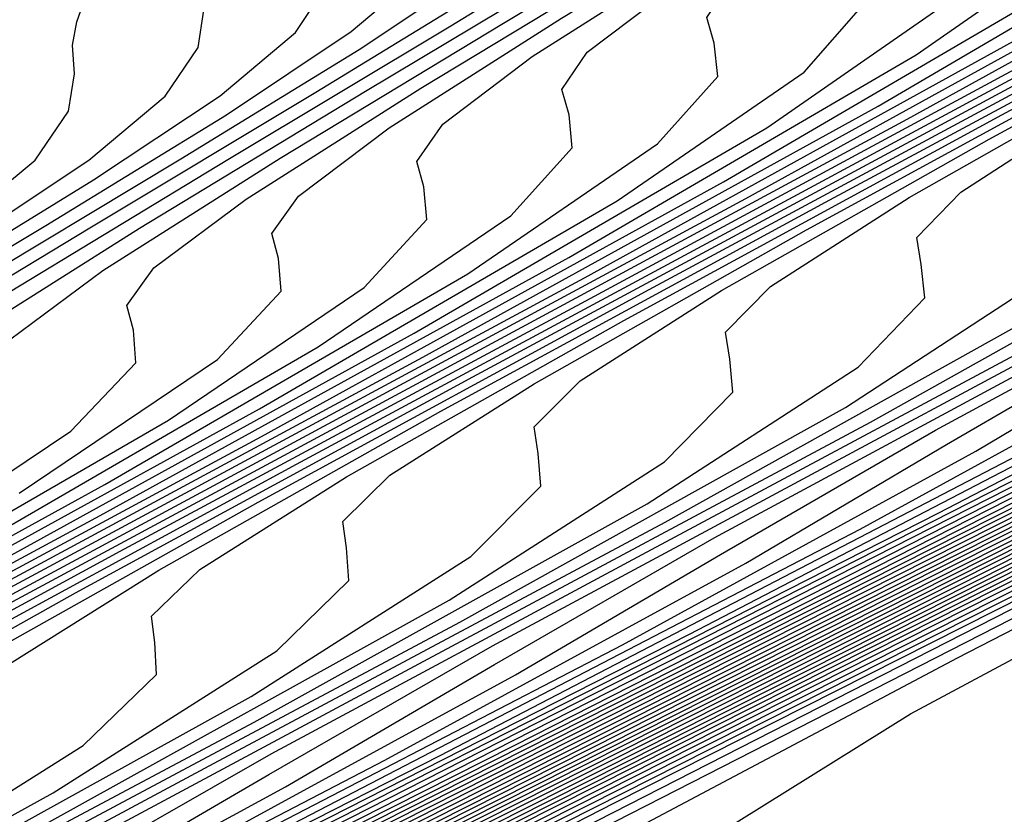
# Model space of a CAD drawing. Extents: x 3249832 to 3255657, y 13789405 to 13793316.
# Tile 552 of 656: x 3254762.26 to 3254765.89, y 13790612.44 to 13790615.37. Entities that reach past the tile are written whole.
import ezdxf

# ---------------------------------------------------------------- set-up
doc = ezdxf.new("R2010")
doc.units = 0
doc.header["$LTSCALE"] = 100
doc.header["$MEASUREMENT"] = 0
for name, color, linetype in [('GRATIO_CON', 10, 'CONTINUOUS'), ('GRATIO_ICON', 7, 'CONTINUOUS'), ('TARGETS_EAST', 7, 'CONTINUOUS')]:
    doc.layers.add(name, color=color, linetype=linetype)

# ---------------------------------------------------------------- blocks, each defined once
blk = doc.blocks.new('Gratio_032316_contours')
at = {"layer": 'GRATIO_CON', "color": 1, "linetype": 'Continuous', "flags": 128}
for points in [[(3254651.241, 13790556.5836), (3254654.5375, 13790558.0501), (3254662.141, 13790561.654), (3254675.5507, 13790568.1605), (3254691.2988, 13790575.8581), (3254704.6756, 13790582.4163), (3254712.1499, 13790586.0854), (3254714.904, 13790587.4401), (3254715.2982, 13790587.6357), (3254715.6047, 13790587.7839), (3254717.7415, 13790588.8204), (3254723.538, 13790591.6368), (3254733.9068, 13790596.6813), (3254746.0923, 13790602.627), (3254756.4219, 13790607.7038), (3254762.1424, 13790610.583), (3254764.1778, 13790611.7028), (3254764.3715, 13790611.9434), (3254764.4337, 13790612.1232), (3254765.5415, 13790612.8137), (3254768.7386, 13790614.5249), (3254774.566, 13790617.5186)], [(3254651.548, 13790556.8702), (3254653.3699, 13790557.6315), (3254656.6089, 13790559.0744), (3254663.9594, 13790562.5584), (3254676.9087, 13790568.8416), (3254692.1162, 13790576.2749), (3254705.0338, 13790582.608), (3254712.2517, 13790586.1512), (3254714.9112, 13790587.4594), (3254715.292, 13790587.6484), (3254715.5771, 13790587.7864), (3254717.5647, 13790588.7505), (3254722.9564, 13790591.3703), (3254732.6011, 13790596.0625), (3254743.9357, 13790601.593), (3254753.544, 13790606.3153), (3254758.865, 13790608.9934), (3254760.7582, 13790610.035), (3254760.9385, 13790610.2589), (3254761.0228, 13790610.4394), (3254762.2384, 13790611.1751), (3254765.7149, 13790613.0205), (3254772.0375, 13790616.2604)], [(3254678.2668, 13790569.5227), (3254692.9336, 13790576.6918), (3254705.3921, 13790582.7997), (3254712.3534, 13790586.217), (3254714.9185, 13790587.4788), (3254715.2858, 13790587.6612), (3254715.5496, 13790587.7889), (3254717.3879, 13790588.6807), (3254722.3749, 13790591.1037), (3254731.2955, 13790595.4436), (3254741.7791, 13790600.559), (3254750.666, 13790604.9267), (3254755.5876, 13790607.4038), (3254757.3387, 13790608.3672), (3254757.5054, 13790608.5743), (3254757.6118, 13790608.7556), (3254758.9353, 13790609.5366), (3254762.6912, 13790611.5161), (3254769.509, 13790615.0021), (3254777.6739, 13790619.1394)], [(3254680.9828, 13790570.8848), (3254694.5684, 13790577.5253), (3254706.1082, 13790583.1826), (3254712.556, 13790586.3474), (3254714.9315, 13790587.5159), (3254715.271, 13790587.6858), (3254715.2714, 13790587.6881), (3254715.2722, 13790587.6892), (3254715.2732, 13790587.689), (3254715.4944, 13790587.7945), (3254717.0344, 13790588.541), (3254721.2117, 13790590.5707), (3254728.6842, 13790594.206), (3254737.4659, 13790598.491), (3254744.9102, 13790602.1497), (3254749.0328, 13790604.2246), (3254750.4996, 13790605.0316), (3254750.6393, 13790605.2051), (3254750.7899, 13790605.388), (3254752.329, 13790606.2594), (3254756.6438, 13790608.5072), (3254764.4521, 13790612.4857), (3254773.7947, 13790617.2146)], [(3254682.3408, 13790571.5658), (3254695.3858, 13790577.9421), (3254706.4664, 13790583.3743), (3254712.6576, 13790586.4132), (3254714.9386, 13790587.5352), (3254715.2646, 13790587.6983), (3254715.2651, 13790587.7006), (3254715.2659, 13790587.7017), (3254715.267, 13790587.7016), (3254715.4668, 13790587.797), (3254716.8576, 13790588.4711), (3254720.6302, 13790590.3041), (3254727.3786, 13790593.5872), (3254735.3094, 13790597.457), (3254742.0323, 13790600.7611), (3254745.7554, 13790602.635), (3254747.0801, 13790603.3639), (3254747.2062, 13790603.5205), (3254747.379, 13790603.7042), (3254749.0259, 13790604.6209), (3254753.6201, 13790607.0028), (3254761.9237, 13790611.2275), (3254771.8551, 13790616.2521)], [(3254683.6989, 13790572.2469), (3254696.2032, 13790578.3589), (3254706.8246, 13790583.566), (3254712.7593, 13790586.4789), (3254714.9457, 13790587.5545), (3254715.2583, 13790587.7108), (3254715.2588, 13790587.7131), (3254715.2597, 13790587.7142), (3254715.2608, 13790587.7142), (3254715.4392, 13790587.7994), (3254716.6808, 13790588.4013), (3254720.0486, 13790590.0376), (3254726.0729, 13790592.9684), (3254733.1528, 13790596.423), (3254739.1543, 13790599.3726), (3254742.478, 13790601.0454), (3254743.6606, 13790601.6961), (3254743.7731, 13790601.8359), (3254743.968, 13790602.0204), (3254745.7228, 13790602.9823), (3254750.5964, 13790605.4984), (3254759.3952, 13790609.9692), (3254769.9155, 13790615.2897), (3254779.2011, 13790619.9784)], [(3254685.0569, 13790572.928), (3254697.0206, 13790578.7757), (3254707.1829, 13790583.7577), (3254712.8609, 13790586.5447), (3254714.9528, 13790587.5738), (3254715.2519, 13790587.7234), (3254715.2526, 13790587.7256), (3254715.2535, 13790587.7267), (3254715.2546, 13790587.7269), (3254715.4116, 13790587.8019), (3254716.504, 13790588.3314), (3254719.4671, 13790589.7711), (3254724.7673, 13790592.3496), (3254730.9962, 13790595.389), (3254736.2764, 13790597.9841), (3254739.2006, 13790599.4558), (3254740.241, 13790600.0283), (3254740.3401, 13790600.1513), (3254740.5571, 13790600.3366), (3254742.4197, 13790601.3437), (3254747.5727, 13790603.994), (3254756.8668, 13790608.711), (3254767.9759, 13790614.3273), (3254777.7802, 13790619.2776)], [(3254687.7729, 13790574.2901), (3254698.6554, 13790579.6094), (3254707.8993, 13790584.1411), (3254713.0642, 13790586.6762), (3254714.9671, 13790587.6123), (3254715.2393, 13790587.7484), (3254715.24, 13790587.7505), (3254715.241, 13790587.7518), (3254715.2422, 13790587.7521), (3254715.3565, 13790587.8068), (3254716.1504, 13790588.1917), (3254718.3039, 13790589.238), (3254722.156, 13790591.112), (3254726.683, 13790593.3209), (3254730.5206, 13790595.207), (3254732.6458, 13790596.2766), (3254733.4019, 13790596.6927), (3254733.4739, 13790596.7821), (3254733.7351, 13790596.969), (3254735.8135, 13790598.0666), (3254741.5253, 13790600.9852), (3254751.8099, 13790606.1945), (3254764.0967, 13790612.4024), (3254774.9383, 13790617.8759)], [(3254689.131, 13790574.9712), (3254699.4729, 13790580.0262), (3254708.2575, 13790584.3328), (3254713.1658, 13790586.742), (3254714.9742, 13790587.6316), (3254715.2329, 13790587.761), (3254715.2337, 13790587.763), (3254715.2348, 13790587.7643), (3254715.2359, 13790587.7648), (3254715.3289, 13790587.8092), (3254715.9737, 13790588.1218), (3254717.7224, 13790588.9714), (3254720.8504, 13790590.4932), (3254724.5264, 13790592.2869), (3254727.6426, 13790593.8185), (3254729.3684, 13790594.687), (3254729.9824, 13790595.0249), (3254730.0409, 13790595.0975), (3254730.3242, 13790595.2852), (3254732.5104, 13790596.428), (3254738.5016, 13790599.4807), (3254749.2814, 13790604.9363), (3254762.1571, 13790611.44), (3254773.5174, 13790617.1751)], [(3254690.489, 13790575.6522), (3254700.2903, 13790580.443), (3254708.6157, 13790584.5245), (3254713.2674, 13790586.8077), (3254714.9813, 13790587.6509), (3254715.2266, 13790587.7735), (3254715.2275, 13790587.7755), (3254715.2286, 13790587.7768), (3254715.2297, 13790587.7774), (3254715.3013, 13790587.8117), (3254715.7969, 13790588.0519), (3254717.1408, 13790588.7049), (3254719.5447, 13790589.8744), (3254722.3699, 13790591.2529), (3254724.7647, 13790592.4299), (3254726.091, 13790593.0974), (3254726.5629, 13790593.3571), (3254726.6078, 13790593.4129), (3254726.9132, 13790593.6014), (3254729.2072, 13790594.7894), (3254735.4779, 13790597.9763), (3254746.753, 13790603.6781), (3254760.2175, 13790610.4776), (3254772.0965, 13790616.4743)], [(3254744.2245, 13790602.4199), (3254758.2779, 13790609.5152), (3254770.6755, 13790615.7735), (3254778.4112, 13790619.6827)], [(3254687.5981, 13790574.316), (3254694.5631, 13790577.6954), (3254702.7425, 13790581.6935), (3254709.6903, 13790585.0996), (3254713.5723, 13790587.005), (3254715.0027, 13790587.7087), (3254715.2076, 13790587.8111), (3254715.2155, 13790587.8162), (3254715.2646, 13790587.8408), (3254715.3952, 13790587.9046), (3254715.6275, 13790588.0179), (3254715.8997, 13790588.1512), (3254716.1297, 13790588.2654), (3254716.6303, 13790588.5199), (3254719.2939, 13790589.8681), (3254726.4082, 13790593.462), (3254739.168, 13790599.9031), (3254754.3988, 13790607.5903), (3254767.8337, 13790614.3719), (3254776.2164, 13790618.6078)], [(3254651.0069, 13790556.9616), (3254655.5123, 13790559.1072), (3254661.3217, 13790561.894), (3254668.1197, 13790565.1602), (3254674.8023, 13790568.3631), (3254680.0684, 13790570.8643), (3254683.1747, 13790572.3015), (3254685.6089, 13790573.4148), (3254689.4165, 13790575.2204), (3254695.9211, 13790578.3765), (3254703.5599, 13790582.1103), (3254710.0485, 13790585.2913), (3254713.674, 13790587.0708), (3254715.0098, 13790587.728), (3254715.2012, 13790587.8237), (3254715.5767, 13790588.0145), (3254718.1988, 13790589.3384), (3254725.3135, 13790592.9288), (3254738.0825, 13790599.3724), (3254753.3307, 13790607.0675), (3254766.7985, 13790613.8657), (3254775.2332, 13790618.1281)], [(3254651.9652, 13790557.4392), (3254656.6382, 13790559.6653), (3254662.6638, 13790562.5558), (3254669.7147, 13790565.9438), (3254676.6453, 13790569.2668), (3254682.1055, 13790571.8639), (3254685.3036, 13790573.3493), (3254687.6804, 13790574.4392), (3254691.2349, 13790576.1249), (3254697.2791, 13790579.0576), (3254704.3773, 13790582.5271), (3254710.4067, 13790585.483), (3254713.7756, 13790587.1366), (3254715.0169, 13790587.7472), (3254715.1948, 13790587.8363), (3254715.5637, 13790588.0238), (3254718.1399, 13790589.3246), (3254725.1298, 13790592.8522), (3254737.6771, 13790599.1838), (3254752.6727, 13790606.7516), (3254765.9448, 13790613.4511), (3254774.3039, 13790617.6754)], [(3254652.9236, 13790557.9168), (3254657.7641, 13790560.2233), (3254664.0059, 13790563.2177), (3254671.3097, 13790566.7274), (3254678.4883, 13790570.1706), (3254684.1427, 13790572.8635), (3254687.4325, 13790574.3972), (3254689.7518, 13790575.4635), (3254693.0532, 13790577.0293), (3254698.6371, 13790579.7386), (3254705.1948, 13790582.9439), (3254710.7649, 13790585.6747), (3254713.8772, 13790587.2023), (3254715.024, 13790587.7665), (3254715.1884, 13790587.8489), (3254715.5508, 13790588.0331), (3254718.0809, 13790589.3107), (3254724.9462, 13790592.7755), (3254737.2717, 13790598.9953), (3254752.0148, 13790606.4357), (3254765.0911, 13790613.0365), (3254773.3746, 13790617.2228)], [(3254651.3, 13790557.2133), (3254654.8403, 13790558.872), (3254660.0158, 13790561.3394), (3254666.6901, 13790564.5414), (3254674.4997, 13790568.2945), (3254682.1743, 13790571.9781), (3254688.2171, 13790574.8626), (3254691.6904, 13790576.4929), (3254693.8947, 13790577.5121), (3254696.69, 13790578.8381), (3254701.3532, 13790581.1008), (3254706.8296, 13790583.7776), (3254711.4814, 13790586.0581), (3254714.0805, 13790587.3339), (3254715.0382, 13790587.8051), (3254715.1756, 13790587.8741), (3254715.5248, 13790588.0517), (3254717.9631, 13790589.2831), (3254724.5788, 13790592.6221), (3254736.4608, 13790598.6182), (3254750.699, 13790605.8039), (3254763.3837, 13790612.2073), (3254771.5159, 13790616.3175)], [(3254652.1439, 13790557.6356), (3254655.7986, 13790559.3495), (3254661.1417, 13790561.8975), (3254668.0321, 13790565.2032), (3254676.0946, 13790569.078), (3254684.0173, 13790572.8819), (3254690.2542, 13790575.8622), (3254693.8193, 13790577.5407), (3254695.9661, 13790578.5364), (3254698.5083, 13790579.7426), (3254702.7112, 13790581.7819), (3254707.647, 13790584.1944), (3254711.8396, 13790586.2498), (3254714.1821, 13790587.3996), (3254715.0454, 13790587.8244), (3254715.1692, 13790587.8867), (3254715.5119, 13790588.061), (3254717.9042, 13790589.2693), (3254724.3952, 13790592.5454), (3254736.0554, 13790598.4297), (3254750.0411, 13790605.488), (3254762.53, 13790611.7927), (3254770.5866, 13790615.8649), (3254774.8217, 13790618.021)], [(3254692.2914, 13790576.8618), (3254695.9482, 13790578.5886), (3254698.0375, 13790579.5607), (3254700.3267, 13790580.647), (3254704.0693, 13790582.4629), (3254708.4644, 13790584.6112), (3254712.1978, 13790586.4415), (3254714.2838, 13790587.4654), (3254715.0525, 13790587.8436), (3254715.1628, 13790587.899), (3254715.1638, 13790587.9005), (3254715.1651, 13790587.902), (3254715.1662, 13790587.9033), (3254715.5018, 13790588.0733), (3254717.8471, 13790589.2573), (3254724.2124, 13790592.4695), (3254735.6502, 13790598.2414), (3254749.3832, 13790605.1722), (3254761.6763, 13790611.3781), (3254769.6572, 13790615.4123), (3254773.9041, 13790617.5743)], [(3254687.7034, 13790574.6894), (3254694.3286, 13790577.8614), (3254698.0771, 13790579.6365), (3254700.109, 13790580.5851), (3254702.1451, 13790581.5514), (3254705.4273, 13790583.144), (3254709.2818, 13790585.0281), (3254712.556, 13790586.6332), (3254714.3854, 13790587.5311), (3254715.0596, 13790587.8629), (3254715.1564, 13790587.9115), (3254715.1574, 13790587.913), (3254715.1587, 13790587.9145), (3254715.1597, 13790587.9158), (3254715.4888, 13790588.0826), (3254717.7882, 13790589.2435), (3254724.0287, 13790592.3929), (3254735.2448, 13790598.0529), (3254748.7253, 13790604.8563), (3254760.8226, 13790610.9635), (3254768.7279, 13790614.9597), (3254772.9866, 13790617.1276)], [(3254691.3894, 13790576.4969), (3254698.4029, 13790579.8606), (3254702.3349, 13790581.7322), (3254704.2518, 13790582.6337), (3254705.7818, 13790583.3603), (3254708.1433, 13790584.5061), (3254710.9167, 13790585.8617), (3254713.2724, 13790587.0166), (3254714.5887, 13790587.6627), (3254715.0738, 13790587.9014), (3254715.1436, 13790587.9366), (3254715.1446, 13790587.938), (3254715.1458, 13790587.9395), (3254715.1469, 13790587.941), (3254715.4628, 13790588.1013), (3254717.6703, 13790589.2159), (3254723.6614, 13790592.2395), (3254734.4339, 13790597.6758), (3254747.4094, 13790604.2245), (3254759.1152, 13790610.1344), (3254766.8692, 13790614.0544), (3254771.1515, 13790616.2343)], [(3254684.0695, 13790572.9958), (3254693.2324, 13790577.4007), (3254700.4401, 13790580.8601), (3254704.4638, 13790582.78), (3254706.3233, 13790583.658), (3254707.6001, 13790584.2647), (3254709.5014, 13790585.1872), (3254711.7343, 13790586.2788), (3254713.6314, 13790587.2092), (3254714.6921, 13790587.7304), (3254715.0837, 13790587.9238), (3254715.1405, 13790587.9531), (3254715.4499, 13790588.1105), (3254717.6114, 13790589.2021), (3254723.4777, 13790592.1629), (3254734.0285, 13790597.4873), (3254746.7515, 13790603.9086), (3254758.2615, 13790609.7198), (3254765.9399, 13790613.6018), (3254770.2339, 13790615.7876), (3254772.3576, 13790616.8983)], [(3254685.6645, 13790573.7793), (3254695.0754, 13790578.3044), (3254702.4773, 13790581.8597), (3254706.5928, 13790583.8279), (3254708.3947, 13790584.6823), (3254709.4185, 13790585.1691), (3254710.8594, 13790585.8683), (3254712.5517, 13790586.6956), (3254713.9896, 13790587.4009), (3254714.7937, 13790587.7962), (3254715.0908, 13790587.9432), (3254715.1341, 13790587.9658), (3254715.4369, 13790588.1198), (3254717.5524, 13790589.1883), (3254723.294, 13790592.0862), (3254733.6231, 13790597.2988), (3254746.0936, 13790603.5927), (3254757.4078, 13790609.3052), (3254765.0105, 13790613.1491), (3254769.3164, 13790615.3409), (3254771.4825, 13790616.4728)], [(3254687.2595, 13790574.5629), (3254696.9184, 13790579.2082), (3254704.5144, 13790582.8593), (3254708.7217, 13790584.8757), (3254710.4661, 13790585.7067), (3254711.2369, 13790586.0736), (3254712.2174, 13790586.5494), (3254713.3691, 13790587.1124), (3254714.3478, 13790587.5926), (3254714.8953, 13790587.862), (3254715.0978, 13790587.9625), (3254715.1276, 13790587.9785), (3254715.4239, 13790588.1292), (3254717.4935, 13790589.1745), (3254723.1104, 13790592.0095), (3254733.2176, 13790597.1102), (3254745.4357, 13790603.2768), (3254756.5541, 13790608.8906), (3254764.0812, 13790612.6965), (3254768.3988, 13790614.8943), (3254770.6075, 13790616.0472), (3254771.7108, 13790616.6657)], [(3254690.4495, 13790576.13), (3254700.6044, 13790581.0157), (3254708.5888, 13790584.8585), (3254712.9795, 13790586.9715), (3254714.609, 13790587.7553), (3254714.8736, 13790587.8824), (3254714.9335, 13790587.9115), (3254715.004, 13790587.9462), (3254715.0642, 13790587.9761), (3254715.0986, 13790587.9937), (3254715.112, 13790588.0013), (3254715.1148, 13790588.0038), (3254715.3979, 13790588.1479), (3254717.3756, 13790589.147), (3254722.743, 13790591.8562), (3254732.4068, 13790596.7332), (3254744.1198, 13790602.645), (3254754.8468, 13790608.0614), (3254762.2225, 13790611.7913), (3254766.5637, 13790614.0009), (3254768.8573, 13790615.1961), (3254770.0169, 13790615.8415), (3254770.6619, 13790616.237), (3254771.3382, 13790616.6417)], [(3254691.3246, 13790576.5671), (3254701.2561, 13790581.3455), (3254709.0349, 13790585.09), (3254713.3077, 13790587.1475), (3254714.8826, 13790587.9066), (3254715.1084, 13790588.0164), (3254715.3849, 13790588.1572), (3254717.3167, 13790589.1332), (3254722.5594, 13790591.7795), (3254732.0013, 13790596.5446), (3254743.4619, 13790602.3291), (3254753.9931, 13790607.6468), (3254761.2932, 13790611.3386), (3254765.6461, 13790613.5543), (3254767.9823, 13790614.7706), (3254769.17, 13790615.4294), (3254769.8305, 13790615.8319), (3254770.5233, 13790616.2441), (3254771.6468, 13790616.8582)], [(3254692.0922, 13790576.9523), (3254701.7295, 13790581.5891), (3254709.2424, 13790585.2057), (3254713.3647, 13790587.1907), (3254714.8842, 13790587.9231), (3254715.102, 13790588.0291), (3254715.3719, 13790588.1666), (3254717.2577, 13790589.1194), (3254722.3757, 13790591.7029), (3254731.5959, 13790596.3561), (3254742.804, 13790602.0133), (3254753.1394, 13790607.2322), (3254760.3638, 13790610.886), (3254764.7286, 13790613.1076), (3254767.1072, 13790614.345), (3254768.3231, 13790615.0173), (3254768.9992, 13790615.4268), (3254769.7083, 13790615.8466), (3254770.8588, 13790616.474), (3254772.2008, 13790617.2017)], [(3254683.086, 13790572.6396), (3254692.8597, 13790577.3375), (3254702.2029, 13790581.8327), (3254709.4499, 13790585.3213), (3254713.4218, 13790587.234), (3254714.8858, 13790587.9396), (3254715.0956, 13790588.0417), (3254715.359, 13790588.1759), (3254717.1988, 13790589.1056), (3254722.192, 13790591.6262), (3254731.1905, 13790596.1676), (3254742.1461, 13790601.6974), (3254752.2857, 13790606.8176), (3254759.4345, 13790610.4334), (3254763.811, 13790612.6609), (3254766.2321, 13790613.9195), (3254767.4761, 13790614.6052), (3254768.1678, 13790615.0216), (3254768.8934, 13790615.4491), (3254770.0708, 13790616.0899), (3254771.4446, 13790616.8335)], [(3254685.0376, 13790573.6106), (3254694.3948, 13790578.1075), (3254703.1496, 13790582.3192), (3254709.8648, 13790585.5517), (3254713.5359, 13790587.3196), (3254714.8889, 13790587.9721), (3254715.0828, 13790588.0668), (3254715.333, 13790588.1946), (3254717.0809, 13790589.0781), (3254721.8247, 13790591.4729), (3254730.3796, 13790595.7905), (3254740.8302, 13790601.0656), (3254750.5783, 13790605.9885), (3254757.5758, 13790609.5281), (3254761.9759, 13790611.7676), (3254764.482, 13790613.0684), (3254765.7823, 13790613.781), (3254766.5051, 13790614.2114), (3254767.2635, 13790614.6541), (3254768.4947, 13790615.3216), (3254769.9322, 13790616.0971), (3254771.1334, 13790616.7816)], [(3254686.0134, 13790574.0961), (3254695.1623, 13790578.4926), (3254703.623, 13790582.5627), (3254710.0723, 13790585.6672), (3254713.5929, 13790587.3627), (3254714.8905, 13790587.9885), (3254715.0765, 13790588.0794), (3254715.32, 13790588.2039), (3254717.022, 13790589.0643), (3254721.641, 13790591.3962), (3254729.9742, 13790595.602), (3254740.1723, 13790600.7497), (3254749.7246, 13790605.5739), (3254756.6465, 13790609.0755), (3254761.0584, 13790611.3209), (3254763.6069, 13790612.6429), (3254764.9354, 13790613.3689), (3254765.6738, 13790613.8062), (3254766.4486, 13790614.2565), (3254767.7067, 13790614.9375), (3254769.176, 13790615.729), (3254770.4045, 13790616.4267), (3254771.0551, 13790616.8757), (3254771.2495, 13790617.1191)], [(3254739.5144, 13790600.4338), (3254748.8709, 13790605.1593), (3254755.7171, 13790608.6229), (3254760.1408, 13790610.8742), (3254762.7318, 13790612.2173), (3254764.0885, 13790612.9569), (3254764.8424, 13790613.4011), (3254765.6337, 13790613.859), (3254766.9187, 13790614.5533), (3254768.4198, 13790615.3608), (3254769.6756, 13790616.0718), (3254770.3419, 13790616.5275), (3254770.5426, 13790616.7724), (3254770.5188, 13790616.9018), (3254770.4948, 13790617.0077), (3254770.6285, 13790617.1688), (3254771.0611, 13790617.4608), (3254771.8874, 13790617.9361)], [(3254738.8565, 13790600.1179), (3254748.0172, 13790604.7447), (3254754.7878, 13790608.1702), (3254759.2232, 13790610.4276), (3254761.8567, 13790611.7918), (3254763.2415, 13790612.5448), (3254764.011, 13790612.9959), (3254764.8187, 13790613.4615), (3254766.1307, 13790614.1692), (3254767.6636, 13790614.9926), (3254768.9467, 13790615.7168), (3254769.6287, 13790616.1793), (3254769.8357, 13790616.4257), (3254769.8135, 13790616.5541), (3254769.7906, 13790616.6591), (3254769.9282, 13790616.8212), (3254770.3706, 13790617.1177), (3254771.2146, 13790617.6021)], [(3254737.5406, 13790599.4861), (3254746.3098, 13790603.9155), (3254752.9291, 13790607.265), (3254757.3881, 13790609.5342), (3254760.1066, 13790610.9407), (3254761.5477, 13790611.7206), (3254762.3483, 13790612.1857), (3254763.1888, 13790612.6665), (3254764.5547, 13790613.4009), (3254766.1512, 13790614.2562), (3254767.4889, 13790615.007), (3254768.2023, 13790615.4828), (3254768.422, 13790615.7322), (3254768.4029, 13790615.8587), (3254768.3822, 13790615.9618), (3254768.5277, 13790616.1259), (3254768.9896, 13790616.4314), (3254769.8689, 13790616.934), (3254771.0696, 13790617.5904)], [(3254736.8827, 13790599.1702), (3254745.4561, 13790603.5009), (3254751.9998, 13790606.8123), (3254756.4706, 13790609.0875), (3254759.2315, 13790610.5151), (3254760.7008, 13790611.3085), (3254761.517, 13790611.7805), (3254762.3739, 13790612.269), (3254763.7666, 13790613.0167), (3254765.395, 13790613.888), (3254766.76, 13790614.6521), (3254767.489, 13790615.1346), (3254767.7151, 13790615.3855), (3254767.6976, 13790615.511), (3254767.678, 13790615.6132), (3254767.8274, 13790615.7783), (3254768.2991, 13790616.0883), (3254769.1961, 13790616.6), (3254770.4206, 13790617.269), (3254771.8246, 13790618.0255)], [(3254744.6024, 13790603.0863), (3254751.0704, 13790606.3597), (3254755.553, 13790608.6409), (3254758.3565, 13790610.0896), (3254759.8538, 13790610.8964), (3254760.6856, 13790611.3754), (3254761.559, 13790611.8714), (3254762.9786, 13790612.6326), (3254764.6388, 13790613.5198), (3254766.0311, 13790614.2972), (3254766.7758, 13790614.7864), (3254767.0083, 13790615.0388), (3254766.9923, 13790615.1633), (3254766.9738, 13790615.2646), (3254767.1272, 13790615.4307), (3254767.6086, 13790615.7452), (3254768.5233, 13790616.266), (3254769.7716, 13790616.9476), (3254771.2028, 13790617.7187)], [(3254743.7487, 13790602.6718), (3254750.1411, 13790605.9071), (3254754.6355, 13790608.1942), (3254757.4814, 13790609.664), (3254759.0069, 13790610.4843), (3254759.8542, 13790610.9703), (3254760.744, 13790611.4739), (3254762.1906, 13790612.2484), (3254763.8826, 13790613.1516), (3254765.3021, 13790613.9423), (3254766.0626, 13790614.4381), (3254766.3014, 13790614.692), (3254766.287, 13790614.8156), (3254766.2696, 13790614.916), (3254766.4269, 13790615.083), (3254766.9181, 13790615.402), (3254767.8505, 13790615.932), (3254769.1226, 13790616.6262), (3254770.5809, 13790617.4119), (3254772.0656, 13790618.2145)], [(3254742.0413, 13790601.8426), (3254748.2824, 13790605.0018), (3254752.8004, 13790607.3009), (3254755.7312, 13790608.8129), (3254757.3131, 13790609.6601), (3254758.1915, 13790610.16), (3254759.1142, 13790610.6789), (3254760.6146, 13790611.4801), (3254762.3701, 13790612.4152), (3254763.8443, 13790613.2324), (3254764.6362, 13790613.7417), (3254764.8877, 13790613.9986), (3254764.8764, 13790614.1202), (3254764.8612, 13790614.2188), (3254765.0263, 13790614.3878), (3254765.5371, 13790614.7158), (3254766.5049, 13790615.2639), (3254767.8246, 13790615.9835), (3254769.3373, 13790616.7983), (3254770.8773, 13790617.6307), (3254772.2533, 13790618.3962)], [(3254741.1877, 13790601.428), (3254747.3531, 13790604.5492), (3254751.8828, 13790606.8542), (3254754.8562, 13790608.3874), (3254756.4662, 13790609.248), (3254757.3602, 13790609.7548), (3254758.2992, 13790610.2814), (3254759.8265, 13790611.096), (3254761.6139, 13790612.047), (3254763.1154, 13790612.8775), (3254763.923, 13790613.3934), (3254764.1808, 13790613.6518), (3254764.1711, 13790613.7725), (3254764.157, 13790613.8702), (3254764.3261, 13790614.0402), (3254764.8466, 13790614.3727), (3254765.832, 13790614.9299), (3254767.1756, 13790615.6621), (3254768.7154, 13790616.4915), (3254770.2831, 13790617.3387), (3254771.6841, 13790618.1175)], [(3254740.334, 13790601.0134), (3254746.4237, 13790604.0966), (3254750.9652, 13790606.4075), (3254753.9811, 13790607.9618), (3254755.6192, 13790608.8359), (3254756.5288, 13790609.3497), (3254757.4843, 13790609.8838), (3254759.0385, 13790610.7119), (3254760.8577, 13790611.6788), (3254762.3865, 13790612.5226), (3254763.2098, 13790613.0452), (3254763.474, 13790613.3051), (3254763.4658, 13790613.4247), (3254763.4529, 13790613.5216), (3254763.6258, 13790613.6925), (3254764.1561, 13790614.0295), (3254765.1592, 13790614.5958), (3254766.5266, 13790615.3407), (3254768.0936, 13790616.1847), (3254769.689, 13790617.0468), (3254771.1149, 13790617.8388)], [(3254739.4803, 13790600.5988), (3254745.4944, 13790603.644), (3254750.0477, 13790605.9608), (3254753.106, 13790607.5363), (3254754.7723, 13790608.4238), (3254755.6974, 13790608.9446), (3254756.6694, 13790609.4863), (3254758.2505, 13790610.3277), (3254760.1015, 13790611.3106), (3254761.6576, 13790612.1677), (3254762.4966, 13790612.697), (3254762.7671, 13790612.9584), (3254762.7605, 13790613.077), (3254762.7487, 13790613.173), (3254762.9255, 13790613.3449), (3254763.4656, 13790613.6864), (3254764.4864, 13790614.2618), (3254765.8776, 13790615.0193), (3254767.4717, 13790615.8779), (3254769.0948, 13790616.7549), (3254770.5457, 13790617.5601), (3254771.6165, 13790618.2016)], [(3254743.6357, 13790602.7387), (3254748.2126, 13790605.0675), (3254751.3559, 13790606.6852), (3254753.0785, 13790607.5996), (3254754.0347, 13790608.1343), (3254755.0395, 13790608.6913), (3254756.6745, 13790609.5594), (3254758.5891, 13790610.5742), (3254760.1998, 13790611.4578), (3254761.0701, 13790612.0005), (3254761.3534, 13790612.2649), (3254761.3499, 13790612.3816), (3254761.3403, 13790612.4757), (3254761.525, 13790612.6497), (3254762.0846, 13790613.0001), (3254763.1408, 13790613.5938), (3254764.5796, 13790614.3765), (3254766.2281, 13790615.2643), (3254767.9065, 13790616.171), (3254769.4072, 13790617.0027), (3254770.5158, 13790617.6634), (3254771.0877, 13790618.0867)], [(3254742.7064, 13790602.2861), (3254747.295, 13790604.6208), (3254750.4808, 13790606.2596), (3254752.2315, 13790607.1876), (3254753.2034, 13790607.7292), (3254754.2245, 13790608.2938), (3254755.8864, 13790609.1753), (3254757.8329, 13790610.206), (3254759.4708, 13790611.1029), (3254760.3569, 13790611.6523), (3254760.6465, 13790611.9182), (3254760.6446, 13790612.0339), (3254760.6361, 13790612.1271), (3254760.8247, 13790612.302), (3254761.3941, 13790612.657), (3254762.468, 13790613.2597), (3254763.9305, 13790614.0551), (3254765.6062, 13790614.9575), (3254767.3123, 13790615.8791), (3254768.838, 13790616.724), (3254769.9655, 13790617.3943), (3254770.5479, 13790617.8222)], [(3254741.777, 13790601.8334), (3254746.3775, 13790604.1742), (3254749.6057, 13790605.8341), (3254751.3846, 13790606.7755), (3254752.372, 13790607.324), (3254753.4096, 13790607.8962), (3254755.0984, 13790608.7911), (3254757.0767, 13790609.8378), (3254758.7419, 13790610.748), (3254759.6437, 13790611.3041), (3254759.9396, 13790611.5714), (3254759.9393, 13790611.6862), (3254759.9319, 13790611.7785), (3254760.1244, 13790611.9544), (3254760.7036, 13790612.3139), (3254761.7952, 13790612.9257), (3254763.2815, 13790613.7338), (3254764.9844, 13790614.6507), (3254766.7182, 13790615.5871), (3254768.2688, 13790616.4452), (3254769.4152, 13790617.1251), (3254770.0082, 13790617.5577), (3254770.1871, 13790617.7969)], [(3254740.8477, 13790601.3808), (3254745.4599, 13790603.7275), (3254748.7307, 13790605.4085), (3254750.5377, 13790606.3634), (3254751.5407, 13790606.9189), (3254752.5947, 13790607.4987), (3254754.3104, 13790608.407), (3254756.3205, 13790609.4696), (3254758.013, 13790610.3931), (3254758.9305, 13790610.9559), (3254759.2328, 13790611.2247), (3254759.234, 13790611.3385), (3254759.2277, 13790611.4299), (3254759.4242, 13790611.6068), (3254760.0131, 13790611.9707), (3254761.1223, 13790612.5917), (3254762.6325, 13790613.4124), (3254764.3625, 13790614.3439), (3254766.124, 13790615.2952), (3254767.6996, 13790616.1665), (3254768.8649, 13790616.856), (3254769.4684, 13790617.2932), (3254769.6516, 13790617.5333), (3254769.6291, 13790617.6629)], [(3254761.3345, 13790612.7696), (3254763.1189, 13790613.7303), (3254764.9357, 13790614.7114), (3254766.5612, 13790615.6091), (3254767.7642, 13790616.3177), (3254768.3889, 13790616.7642), (3254768.5807, 13790617.0061), (3254768.5603, 13790617.1342), (3254768.5284, 13790617.2335), (3254768.6047, 13790617.3678), (3254768.8888, 13790617.5953), (3254769.4367, 13790617.9506)], [(3254760.6855, 13790612.4482), (3254762.497, 13790613.4235), (3254764.3415, 13790614.4194), (3254765.992, 13790615.3304), (3254767.2139, 13790616.0486), (3254767.8491, 13790616.4996), (3254768.0452, 13790616.7426), (3254768.0259, 13790616.8699), (3254767.9947, 13790616.9685), (3254768.0731, 13790617.1031), (3254768.3622, 13790617.3329), (3254768.9188, 13790617.693)], [(3254761.8752, 13790613.1167), (3254763.7473, 13790614.1275), (3254765.4228, 13790615.0517), (3254766.6636, 13790615.7795), (3254767.3094, 13790616.2351), (3254767.5097, 13790616.479), (3254767.4915, 13790616.6055), (3254767.461, 13790616.7034), (3254767.5415, 13790616.8384), (3254767.8356, 13790617.0705), (3254768.4009, 13790617.4355), (3254769.1157, 13790617.8709)], [(3254761.2533, 13790612.8099), (3254763.1532, 13790613.8356), (3254764.8536, 13790614.773), (3254766.1133, 13790615.5104), (3254766.7696, 13790615.9706), (3254766.9742, 13790616.2154), (3254766.957, 13790616.3412), (3254766.9273, 13790616.4383), (3254767.0099, 13790616.5736), (3254767.309, 13790616.8082), (3254767.883, 13790617.1779), (3254768.6084, 13790617.6195)], [(3254761.9649, 13790613.2517), (3254763.7152, 13790614.2156), (3254765.0126, 13790614.9721), (3254765.6901, 13790615.4416), (3254765.9032, 13790615.6883), (3254765.8882, 13790615.8124), (3254765.8599, 13790615.9081), (3254765.9468, 13790616.0442), (3254766.2558, 13790616.2835), (3254766.8472, 13790616.6629), (3254767.594, 13790617.1169), (3254768.3225, 13790617.5543), (3254768.8905, 13790617.9035)], [(3254761.3707, 13790612.9598), (3254763.1459, 13790613.9368), (3254764.4623, 13790614.703), (3254765.1503, 13790615.1771), (3254765.3677, 13790615.4247), (3254765.3538, 13790615.5481), (3254765.3262, 13790615.643), (3254765.4152, 13790615.7795), (3254765.7292, 13790616.0211), (3254766.3293, 13790616.4053), (3254767.0867, 13790616.8656), (3254767.8256, 13790617.3092), (3254768.4016, 13790617.6632)], [(3254760.7765, 13790612.6678), (3254762.5767, 13790613.6581), (3254763.912, 13790614.4339), (3254764.6106, 13790614.9126), (3254764.8322, 13790615.1611), (3254764.8194, 13790615.2837), (3254764.7925, 13790615.3779), (3254764.8836, 13790615.5148), (3254765.2026, 13790615.7587), (3254765.8113, 13790616.1478), (3254766.5795, 13790616.6142), (3254767.3286, 13790617.064), (3254767.9128, 13790617.4229), (3254768.3151, 13790617.6963)], [(3254762.0075, 13790613.3794), (3254763.3617, 13790614.1647), (3254764.0708, 13790614.6481), (3254764.2967, 13790614.8976), (3254764.285, 13790615.0194), (3254764.2588, 13790615.1128), (3254764.352, 13790615.2501), (3254764.676, 13790615.4964), (3254765.2934, 13790615.8902), (3254766.0722, 13790616.3629), (3254766.8317, 13790616.8188), (3254767.4239, 13790617.1826), (3254767.832, 13790617.4593), (3254768.072, 13790617.6743)], [(3254762.261, 13790613.6265), (3254762.9913, 13790614.119), (3254763.2257, 13790614.3704), (3254763.2161, 13790614.4907), (3254763.1914, 13790614.5827), (3254763.2889, 13790614.7206), (3254763.6228, 13790614.9716), (3254764.2576, 13790615.3752), (3254765.0578, 13790615.8603), (3254765.8379, 13790616.3285), (3254766.4462, 13790616.702), (3254766.8657, 13790616.9855), (3254767.1133, 13790617.2041), (3254767.2136, 13790617.3799), (3254767.2238, 13790617.5206), (3254767.209, 13790617.6307)], [(3254761.7107, 13790613.3573), (3254762.4515, 13790613.8545), (3254762.6902, 13790614.1068), (3254762.6817, 13790614.2263), (3254762.6577, 13790614.3176), (3254762.7573, 13790614.4559), (3254763.0962, 13790614.7093), (3254763.7397, 13790615.1176), (3254764.5505, 13790615.6089), (3254765.3409, 13790616.0833), (3254765.9573, 13790616.4617), (3254766.3826, 13790616.7485), (3254766.6339, 13790616.969), (3254766.7365, 13790617.1452), (3254766.7479, 13790617.2855), (3254766.7338, 13790617.3952), (3254766.7443, 13790617.4809), (3254766.7677, 13790617.5549), (3254766.7766, 13790617.6312)], [(3254762.2257, 13790614.1912), (3254762.5696, 13790614.4469), (3254763.2218, 13790614.8601), (3254764.0433, 13790615.3576), (3254764.844, 13790615.8382), (3254765.4684, 13790616.2214), (3254765.8994, 13790616.5116), (3254766.1545, 13790616.7339), (3254766.2594, 13790616.9105), (3254766.272, 13790617.0505), (3254766.2586, 13790617.1598), (3254766.2698, 13790617.2455), (3254766.2937, 13790617.3201), (3254766.3027, 13790617.3973), (3254766.2764, 13790617.4882), (3254766.2226, 13790617.5926), (3254766.1561, 13790617.7078)], [(3254762.043, 13790614.1846), (3254762.7038, 13790614.6025), (3254763.536, 13790615.1063), (3254764.3471, 13790615.593), (3254764.9796, 13790615.9811), (3254765.4163, 13790616.2746), (3254765.6752, 13790616.4988), (3254765.7822, 13790616.6759), (3254765.7961, 13790616.8155), (3254765.7834, 13790616.9243), (3254765.7952, 13790617.0101), (3254765.8196, 13790617.0853), (3254765.8288, 13790617.1635), (3254765.8022, 13790617.2555), (3254765.7479, 13790617.3608), (3254765.681, 13790617.4765), (3254765.6011, 13790617.5917), (3254765.4447, 13790617.6654)], [(3254761.668, 13790614.0874), (3254762.5216, 13790614.6037), (3254763.3532, 13790615.1027), (3254764.0018, 13790615.5005), (3254764.45, 13790615.8008), (3254764.7164, 13790616.0286), (3254764.828, 13790616.2065), (3254764.8442, 13790616.3454), (3254764.833, 13790616.4534), (3254764.8461, 13790616.5393), (3254764.8715, 13790616.6157), (3254764.8809, 13790616.6958), (3254764.8537, 13790616.79), (3254764.7984, 13790616.8973), (3254764.7308, 13790617.0139), (3254764.6506, 13790617.1284), (3254764.4923, 13790617.1999), (3254764.1745, 13790617.1797), (3254763.6558, 13790617.0431), (3254763.0571, 13790616.8591), (3254762.5394, 13790616.7205), (3254762.2172, 13790616.6917)], [(3254762.0143, 13790614.3523), (3254762.8563, 13790614.8575), (3254763.513, 13790615.2603), (3254763.9669, 13790615.5638), (3254764.2371, 13790615.7935), (3254764.3509, 13790615.9718), (3254764.3683, 13790616.1104), (3254764.3578, 13790616.2179), (3254764.3716, 13790616.304), (3254764.3974, 13790616.3809), (3254764.407, 13790616.4619), (3254764.3795, 13790616.5572), (3254764.3237, 13790616.6655), (3254764.2557, 13790616.7826), (3254764.1754, 13790616.8968), (3254764.0162, 13790616.9671), (3254763.6952, 13790616.9449), (3254763.1706, 13790616.8056), (3254762.5648, 13790616.6186), (3254762.0412, 13790616.4773)], [(3254761.5071, 13790614.101), (3254762.3594, 13790614.6123), (3254763.0241, 13790615.02), (3254763.4837, 13790615.3269), (3254763.7577, 13790615.5584), (3254763.8737, 13790615.7372), (3254763.8924, 13790615.8754), (3254763.8826, 13790615.9825), (3254763.897, 13790616.0686), (3254763.9233, 13790616.1461), (3254763.9331, 13790616.228), (3254763.9053, 13790616.3245), (3254763.8489, 13790616.4337), (3254763.7806, 13790616.5513), (3254763.7001, 13790616.6652), (3254763.54, 13790616.7343), (3254763.2159, 13790616.7102), (3254762.6855, 13790616.5681), (3254762.0726, 13790616.3781)], [(3254761.8625, 13790614.3672), (3254762.5352, 13790614.7797), (3254763.0006, 13790615.0899), (3254763.2784, 13790615.3233), (3254763.3966, 13790615.5025), (3254763.4165, 13790615.6403), (3254763.4074, 13790615.747), (3254763.4225, 13790615.8332), (3254763.4493, 13790615.9113), (3254763.4592, 13790615.9942), (3254763.431, 13790616.0917), (3254763.3742, 13790616.202), (3254763.3055, 13790616.32), (3254763.2249, 13790616.4335), (3254763.0638, 13790616.5015), (3254762.7367, 13790616.4754), (3254762.2003, 13790616.3306)], [(3254762.0343, 13790614.6161), (3254762.3196, 13790614.8531), (3254762.4424, 13790615.0332), (3254762.4647, 13790615.1703), (3254762.457, 13790615.2761), (3254762.4734, 13790615.3624), (3254762.5012, 13790615.4417), (3254762.5113, 13790615.5265), (3254762.4826, 13790615.6262), (3254762.4247, 13790615.7384), (3254762.3554, 13790615.8574), (3254762.2744, 13790615.9703), (3254762.1114, 13790616.0359)]]:
    blk.add_lwpolyline(points, dxfattribs=at)
at = {"layer": 'GRATIO_ICON', "color": 7, "linetype": 'Continuous', "flags": 128}
for points in [[(3254679.6248, 13790570.2037), (3254693.751, 13790577.1084), (3254705.75, 13790582.9909), (3254712.4544, 13790586.2816), (3254714.9243, 13790587.4967), (3254715.2773, 13790587.6732), (3254715.2777, 13790587.6756), (3254715.2784, 13790587.6767), (3254715.2794, 13790587.6764), (3254715.5219, 13790587.7921), (3254717.2111, 13790588.6109), (3254721.7933, 13790590.8372), (3254729.9899, 13790594.8248), (3254739.6225, 13790599.525), (3254747.7881, 13790603.5382), (3254752.3102, 13790605.8142), (3254753.9192, 13790606.6994), (3254754.0723, 13790606.8897), (3254754.2009, 13790607.0718), (3254755.6321, 13790607.898), (3254759.6675, 13790610.0116), (3254766.9806, 13790613.7439), (3254775.7343, 13790618.177)], [(3254686.4149, 13790573.609), (3254697.838, 13790579.1925), (3254707.5411, 13790583.9494), (3254712.9625, 13790586.6105), (3254714.96, 13790587.593), (3254715.2456, 13790587.7359), (3254715.2463, 13790587.7381), (3254715.2473, 13790587.7393), (3254715.2484, 13790587.7395), (3254715.384, 13790587.8043), (3254716.3272, 13790588.2615), (3254718.8855, 13790589.5045), (3254723.4617, 13790591.7308), (3254728.8396, 13790594.355), (3254733.3985, 13790596.5955), (3254735.9232, 13790597.8662), (3254736.8215, 13790598.3605), (3254736.907, 13790598.4667), (3254737.1461, 13790598.6528), (3254739.1166, 13790599.7051), (3254744.549, 13790602.4896), (3254754.3383, 13790607.4528), (3254766.0363, 13790613.3649), (3254776.3593, 13790618.5768)], [(3254685.7798, 13790573.4116), (3254693.205, 13790577.0144), (3254701.9251, 13790581.2767), (3254709.3321, 13790584.9079), (3254713.4707, 13790586.9393), (3254714.9956, 13790587.6894), (3254715.2139, 13790587.7986), (3254715.2149, 13790587.8005), (3254715.2162, 13790587.8019), (3254715.2173, 13790587.8026), (3254715.2461, 13790587.8166), (3254715.4433, 13790587.9122), (3254715.9777, 13790588.1718), (3254716.9333, 13790588.637), (3254718.0552, 13790589.1862), (3254719.0038, 13790589.6573), (3254719.8847, 13790590.1096), (3254722.5847, 13790591.4891), (3254729.4359, 13790594.9632), (3254741.6976, 13790601.1604), (3254756.3385, 13790608.5526), (3254769.2546, 13790615.0727), (3254777.3138, 13790619.1453)], [(3254650.456, 13790556.7909), (3254653.8819, 13790558.3944), (3254658.8899, 13790560.7814), (3254665.348, 13790563.8795), (3254672.9047, 13790567.5109), (3254680.3313, 13790571.0744), (3254686.1799, 13790573.8631), (3254689.5614, 13790575.445), (3254691.8232, 13790576.4878), (3254694.8716, 13790577.9337), (3254699.9952, 13790580.4197), (3254706.0122, 13790583.3608), (3254711.1231, 13790585.8664), (3254713.9789, 13790587.2681), (3254715.0311, 13790587.7858), (3254715.182, 13790587.8615), (3254715.5378, 13790588.0424), (3254718.022, 13790589.2969), (3254724.7625, 13790592.6988), (3254736.8662, 13790598.8068), (3254751.3569, 13790606.1198), (3254764.2374, 13790612.6219), (3254772.4452, 13790616.7702)], [(3254689.5464, 13790575.5932), (3254696.3658, 13790578.861), (3254700.206, 13790580.6843), (3254702.1804, 13790581.6094), (3254703.9634, 13790582.4559), (3254706.7853, 13790583.8251), (3254710.0993, 13790585.4449), (3254712.9142, 13790586.8249), (3254714.487, 13790587.5969), (3254715.0667, 13790587.8821), (3254715.15, 13790587.924), (3254715.151, 13790587.9255), (3254715.1523, 13790587.927), (3254715.1533, 13790587.9284), (3254715.4758, 13790588.0919), (3254717.7293, 13790589.2297), (3254723.845, 13790592.3162), (3254734.8393, 13790597.8643), (3254748.0673, 13790604.5404), (3254759.9689, 13790610.549), (3254767.7985, 13790614.507), (3254772.069, 13790616.681)], [(3254688.8545, 13790575.3465), (3254698.7614, 13790580.112), (3254706.5516, 13790583.8589), (3254710.8506, 13790585.9236), (3254712.5376, 13790586.731), (3254713.0553, 13790586.9782), (3254713.5756, 13790587.2308), (3254714.1868, 13790587.5298), (3254714.7063, 13790587.7849), (3254714.9972, 13790587.9284), (3254715.1051, 13790587.9822), (3254715.1213, 13790587.9913), (3254715.4109, 13790588.1386), (3254717.4346, 13790589.1608), (3254722.9267, 13790591.9329), (3254732.8122, 13790596.9217), (3254744.7777, 13790602.9609), (3254755.7004, 13790608.476), (3254763.1518, 13790612.2439), (3254767.4812, 13790614.4476), (3254769.7324, 13790615.6217), (3254770.8638, 13790616.2536), (3254771.4933, 13790616.6422)], [(3254684.0618, 13790573.1252), (3254693.6273, 13790577.7228), (3254702.6763, 13790582.0764), (3254709.6574, 13790585.437), (3254713.4789, 13790587.2772), (3254714.8874, 13790587.9561), (3254715.0892, 13790588.0544), (3254715.346, 13790588.1853), (3254717.1399, 13790589.0918), (3254722.0083, 13790591.5495), (3254730.785, 13790595.979), (3254741.4882, 13790601.3815), (3254751.432, 13790606.4031), (3254758.5051, 13790609.9807), (3254762.8935, 13790612.2142), (3254765.357, 13790613.4939), (3254766.6292, 13790614.1931), (3254767.3365, 13790614.6165), (3254768.0785, 13790615.0516), (3254769.2828, 13790615.7057), (3254770.6884, 13790616.4653), (3254771.8624, 13790617.1365)], [(3254738.1985, 13790599.802), (3254747.1635, 13790604.3301), (3254753.8585, 13790607.7176), (3254758.3057, 13790609.9809), (3254760.9817, 13790611.3662), (3254762.3946, 13790612.1327), (3254763.1797, 13790612.5908), (3254764.0038, 13790613.064), (3254765.3427, 13790613.785), (3254766.9074, 13790614.6244), (3254768.2178, 13790615.3619), (3254768.9155, 13790615.831), (3254769.1289, 13790616.079), (3254769.1082, 13790616.2064), (3254769.0864, 13790616.3104), (3254769.228, 13790616.4736), (3254769.6801, 13790616.7746), (3254770.5417, 13790617.2681), (3254771.7187, 13790617.9118)], [(3254742.895, 13790602.2572), (3254749.2118, 13790605.4545), (3254753.7179, 13790607.7475), (3254756.6063, 13790609.2385), (3254758.16, 13790610.0722), (3254759.0229, 13790610.5651), (3254759.9291, 13790611.0764), (3254761.4026, 13790611.8643), (3254763.1263, 13790612.7834), (3254764.5732, 13790613.5873), (3254765.3494, 13790614.0899), (3254765.5945, 13790614.3453), (3254765.5817, 13790614.4679), (3254765.5654, 13790614.5674), (3254765.7266, 13790614.7354), (3254766.2276, 13790615.0589), (3254767.1777, 13790615.5979), (3254768.4736, 13790616.3048), (3254769.9591, 13790617.1051), (3254771.4714, 13790617.9226)], [(3254744.5651, 13790603.1913), (3254749.1301, 13790605.5142), (3254752.231, 13790607.1107), (3254753.9254, 13790608.0117), (3254754.8661, 13790608.5394), (3254755.8544, 13790609.0888), (3254757.4625, 13790609.9436), (3254759.3453, 13790610.9424), (3254760.9287, 13790611.8128), (3254761.7833, 13790612.3488), (3254762.0602, 13790612.6116), (3254762.0552, 13790612.7293), (3254762.0445, 13790612.8244), (3254762.2253, 13790612.9973), (3254762.7751, 13790613.3433), (3254763.8136, 13790613.9278), (3254765.2286, 13790614.6979), (3254766.8499, 13790615.5711), (3254768.5006, 13790616.4629), (3254769.9765, 13790617.2814), (3254771.0662, 13790617.9325), (3254771.6275, 13790618.3512)], [(3254761.9835, 13790613.091), (3254763.7407, 13790614.0371), (3254765.5298, 13790615.0033), (3254767.1304, 13790615.8878), (3254768.3146, 13790616.5869), (3254768.9287, 13790617.0287), (3254769.1162, 13790617.2697), (3254769.0947, 13790617.3986), (3254769.0621, 13790617.4986), (3254769.1363, 13790617.6325)], [(3254760.6315, 13790612.5031), (3254762.559, 13790613.5436), (3254764.2844, 13790614.4943), (3254765.5629, 13790615.2412), (3254766.2299, 13790615.7061), (3254766.4387, 13790615.9519), (3254766.4226, 13790616.0768), (3254766.3936, 13790616.1732), (3254766.4784, 13790616.3089), (3254766.7824, 13790616.5458), (3254767.3651, 13790616.9204), (3254768.1012, 13790617.3682), (3254768.8194, 13790617.7995)], [(3254761.4383, 13790613.1007), (3254762.8113, 13790613.8956), (3254763.5311, 13790614.3835), (3254763.7612, 13790614.634), (3254763.7506, 13790614.755), (3254763.7251, 13790614.8478), (3254763.8205, 13790614.9854), (3254764.1494, 13790615.234), (3254764.7755, 13790615.6327), (3254765.565, 13790616.1116), (3254766.3348, 13790616.5737), (3254766.935, 13790616.9423), (3254767.3489, 13790617.2224), (3254767.5926, 13790617.4392), (3254767.6907, 13790617.6145)], [(3254762.1859, 13790614.345), (3254763.0288, 13790614.855), (3254763.8502, 13790615.3478), (3254764.4907, 13790615.7408)], [(3254762.0464, 13790614.5394), (3254762.5174, 13790614.853), (3254762.799, 13790615.0882), (3254762.9195, 13790615.2678), (3254762.9406, 13790615.4053), (3254762.9322, 13790615.5116), (3254762.9479, 13790615.5978), (3254762.9752, 13790615.6765), (3254762.9852, 13790615.7603), (3254762.9568, 13790615.859), (3254762.8995, 13790615.9702), (3254762.8304, 13790616.0887), (3254762.7497, 13790616.2019), (3254762.5876, 13790616.2687), (3254762.2574, 13790616.2406)]]:
    blk.add_lwpolyline(points, dxfattribs=at)

msp = doc.modelspace()

# ---------------------------------------------------------------- block references
at = {"layer": 'TARGETS_EAST'}
msp.add_blockref('Gratio_032316_contours', (0, 0), dxfattribs=at)

doc.saveas('drawing.dxf')
